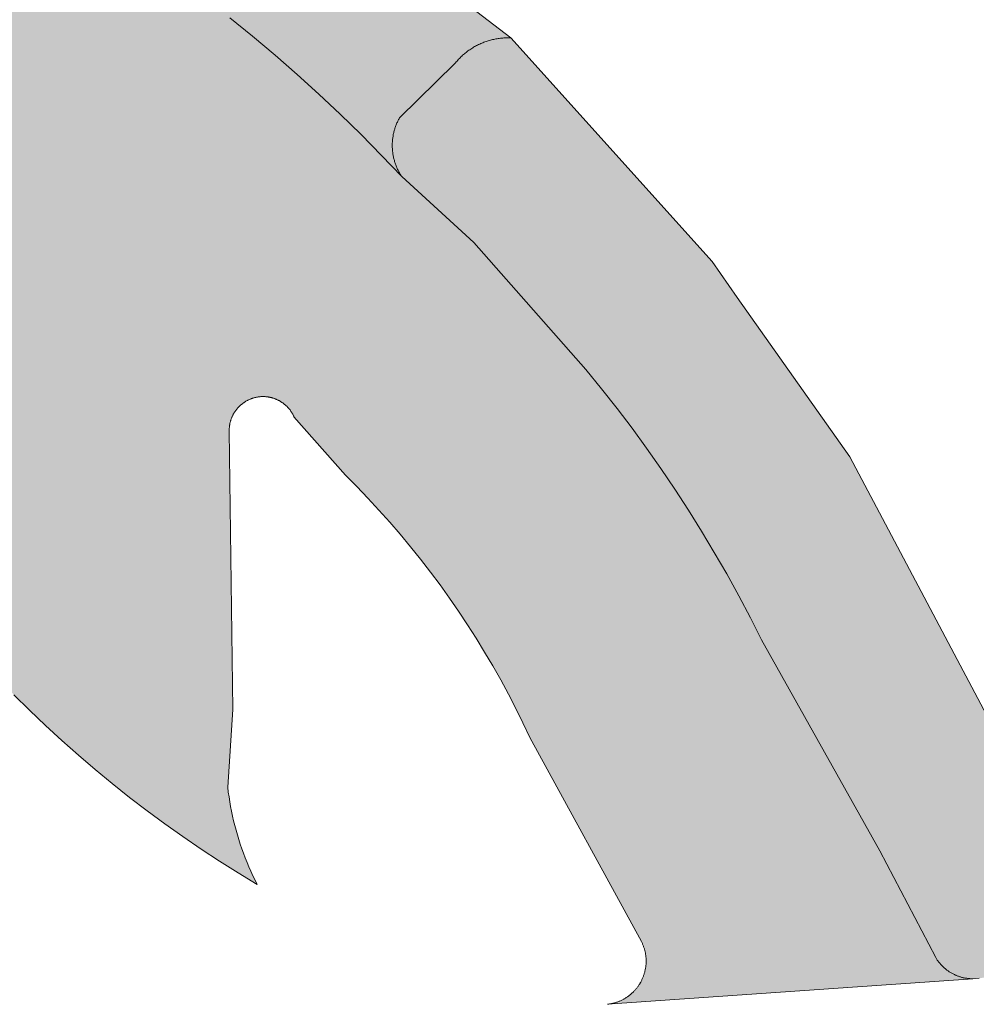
# Model space of a CAD drawing. Extents: x 97094 to 109644, y 463509 to 471969.
# Tile 133 of 362: x 102735 to 102747, y 468641 to 468654. Entities that reach past the tile are written whole.
import ezdxf

# ---------------------------------------------------------------- set-up
doc = ezdxf.new("R2010")
doc.units = 0
doc.layers.add('109 Onkruidbestrijding elementen', color=6, linetype='Continuous', lineweight=20, true_color=0xff00ff)

msp = doc.modelspace()

# ---------------------------------------------------------------- hatches: boundary and pattern name
at = {"layer": '109 Onkruidbestrijding elementen', "true_color": 0xff00ff}
for points in [[(102746.976, 468641.983), (102746.271, 468643.332), (102744.777, 468645.993), (102744.636, 468646.273), (102744.489, 468646.551), (102744.338, 468646.826), (102744.181, 468647.098), (102744.02, 468647.367), (102743.854, 468647.633), (102743.683, 468647.897), (102743.507, 468648.157), (102743.327, 468648.413), (102743.142, 468648.667), (102742.953, 468648.917), (102742.758, 468649.164), (102742.56, 468649.407), (102741.146, 468651.01), (102740.236, 468651.843), (102739.981, 468652.111), (102739.722, 468652.374), (102739.457, 468652.632), (102739.188, 468652.885), (102738.914, 468653.134), (102738.636, 468653.377), (102738.353, 468653.615), (102738.066, 468653.848), (102737.775, 468654.075), (102737.479, 468654.297), (102737.18, 468654.514), (102736.877, 468654.725), (102736.569, 468654.931), (102736.259, 468655.131), (102735.944, 468655.325), (102735.626, 468655.513), (102734.734, 468656.017), (102734.466, 468656.148), (102734.201, 468656.284), (102733.937, 468656.424), (102733.677, 468656.568), (102733.419, 468656.718), (102733.163, 468656.871), (102732.91, 468657.029), (102732.66, 468657.191), (102732.413, 468657.358), (102732.168, 468657.529), (102731.927, 468657.704), (102731.689, 468657.883), (102731.453, 468658.066), (102731.221, 468658.254), (102730.993, 468658.445), (102730.767, 468658.64), (102730.545, 468658.839), (102730.327, 468659.042), (102730.112, 468659.248), (102729.9, 468659.459), (102729.692, 468659.673), (102729.488, 468659.89), (102729.288, 468660.111), (102729.092, 468660.335), (102728.899, 468660.563), (102728.711, 468660.794), (102728.526, 468661.028), (102728.342, 468661.271), (102728.162, 468661.517), (102727.986, 468661.766), (102727.814, 468662.018), (102727.647, 468662.273), (102727.484, 468662.531), (102727.326, 468662.791), (102727.172, 468663.055), (102727.023, 468663.32), (102726.878, 468663.589), (102726.738, 468663.86), (102726.603, 468664.133), (102726.473, 468664.408), (102726.347, 468664.686), (102726.226, 468664.966), (102726.109, 468665.248), (102725.998, 468665.531), (102725.891, 468665.817), (102725.79, 468666.105), (102725.693, 468666.394), (102725.602, 468666.685), (102725.515, 468666.977), (102725.434, 468667.271), (102725.357, 468667.566), (102725.286, 468667.862), (102725.219, 468668.16), (102725.158, 468668.458), (102725.102, 468668.758), (102722.459, 468678.578), (102721.242, 468683.667), (102720.385, 468687.58), (102720.286, 468687.957), (102720.181, 468688.332), (102720.07, 468688.706), (102719.951, 468689.077), (102719.827, 468689.446), (102719.696, 468689.813), (102719.559, 468690.178), (102719.415, 468690.54), (102719.265, 468690.9), (102719.109, 468691.257), (102718.947, 468691.611), (102718.778, 468691.963), (102718.604, 468692.311), (102718.423, 468692.656), (102718.237, 468692.999), (102718.045, 468693.337), (102717.846, 468693.673), (102717.642, 468694.005), (102717.432, 468694.333), (102717.217, 468694.658), (102714.424, 468699.065), (102714.31, 468699.266), (102714.2, 468699.469), (102714.093, 468699.674), (102713.99, 468699.881), (102713.89, 468700.089), (102713.795, 468700.3), (102713.702, 468700.512), (102713.614, 468700.725), (102713.529, 468700.94), (102713.448, 468701.157), (102713.371, 468701.374), (102713.298, 468701.594), (102713.229, 468701.814), (102713.163, 468702.036), (102713.102, 468702.258), (102713.044, 468702.482), (102715.379, 468686.185), (102715.381, 468686.202), (102715.383, 468686.22), (102715.385, 468686.237), (102715.388, 468686.254), (102715.391, 468686.271), (102715.395, 468686.288), (102715.398, 468686.305), (102715.402, 468686.322), (102715.406, 468686.339), (102715.411, 468686.356), (102715.415, 468686.373), (102715.42, 468686.389), (102715.425, 468686.406), (102715.431, 468686.422), (102715.437, 468686.439), (102715.443, 468686.455), (102715.449, 468686.471), (102715.456, 468686.487), (102715.463, 468686.503), (102715.47, 468686.519), (102715.477, 468686.535), (102715.485, 468686.551), (102715.493, 468686.566), (102715.501, 468686.582), (102715.509, 468686.597), (102715.518, 468686.612), (102715.527, 468686.627), (102715.536, 468686.642), (102715.545, 468686.656), (102715.555, 468686.671), (102715.565, 468686.685), (102715.575, 468686.699), (102715.586, 468686.713), (102715.596, 468686.727), (102715.607, 468686.741), (102715.618, 468686.754), (102715.629, 468686.767), (102715.641, 468686.78), (102715.652, 468686.793), (102715.664, 468686.806), (102715.676, 468686.818), (102715.689, 468686.831), (102715.701, 468686.843), (102715.714, 468686.855), (102715.727, 468686.866), (102715.74, 468686.878), (102715.753, 468686.889), (102715.767, 468686.9), (102715.78, 468686.911), (102715.794, 468686.921), (102715.808, 468686.932), (102715.822, 468686.942), (102715.837, 468686.952), (102715.851, 468686.961), (102715.866, 468686.971), (102715.881, 468686.98), (102715.896, 468686.989), (102715.911, 468686.997), (102715.926, 468687.006), (102715.941, 468687.014), (102715.957, 468687.022), (102715.972, 468687.029), (102715.988, 468687.037), (102716.004, 468687.044), (102716.02, 468687.051), (102716.036, 468687.057), (102716.052, 468687.064), (102716.069, 468687.07), (102716.085, 468687.075), (102716.102, 468687.081), (102716.118, 468687.086), (102716.135, 468687.091), (102716.152, 468687.096), (102716.169, 468687.1), (102716.185, 468687.104), (102716.202, 468687.108), (102716.219, 468687.112), (102716.237, 468687.115), (102716.254, 468687.118), (102716.271, 468687.12), (102716.288, 468687.123), (102716.305, 468687.125), (102716.323, 468687.127), (102716.34, 468687.128), (102716.357, 468687.13), (102716.375, 468687.131), (102716.392, 468687.131), (102716.409, 468687.132), (102716.427, 468687.132), (102716.444, 468687.132), (102716.462, 468687.131), (102716.479, 468687.13), (102716.496, 468687.129), (102716.514, 468687.128), (102716.531, 468687.127), (102716.548, 468687.125), (102716.566, 468687.122), (102716.583, 468687.12), (102716.6, 468687.117), (102716.617, 468687.114), (102716.634, 468687.111), (102716.651, 468687.107), (102716.668, 468687.103), (102716.685, 468687.099), (102716.702, 468687.095), (102716.719, 468687.09), (102716.735, 468687.085), (102716.752, 468687.08), (102716.768, 468687.074), (102716.785, 468687.069), (102716.801, 468687.062), (102716.817, 468687.056), (102716.833, 468687.049), (102716.849, 468687.043), (102716.865, 468687.035), (102716.881, 468687.028), (102716.897, 468687.02), (102716.912, 468687.012), (102716.927, 468687.004), (102716.943, 468686.996), (102716.958, 468686.987), (102716.973, 468686.978), (102716.987, 468686.969), (102717.002, 468686.96), (102717.017, 468686.95), (102717.031, 468686.94), (102717.045, 468686.93), (102717.059, 468686.92), (102717.073, 468686.909), (102717.086, 468686.898), (102717.1, 468686.887), (102717.113, 468686.876), (102717.126, 468686.864), (102717.139, 468686.853), (102717.152, 468686.841), (102717.164, 468686.829), (102717.176, 468686.816), (102717.189, 468686.804), (102717.2, 468686.791), (102717.212, 468686.778), (102717.224, 468686.765), (102717.235, 468686.752), (102717.246, 468686.738), (102717.257, 468686.725), (102717.267, 468686.711), (102717.277, 468686.697), (102717.287, 468686.683), (102717.297, 468686.668), (102717.307, 468686.654), (102717.316, 468686.639), (102717.325, 468686.624), (102717.334, 468686.609), (102717.343, 468686.594), (102717.351, 468686.579), (102717.359, 468686.563), (102717.367, 468686.548), (102717.375, 468686.532), (102717.382, 468686.517), (102717.389, 468686.501), (102717.396, 468686.485), (102717.403, 468686.469), (102717.409, 468686.452), (102717.415, 468686.436), (102719.279, 468678.487), (102720.062, 468675.38), (102722.635, 468665.75), (102722.78, 468665.273), (102722.933, 468664.798), (102723.096, 468664.326), (102723.267, 468663.858), (102723.447, 468663.393), (102723.637, 468662.931), (102723.834, 468662.473), (102724.041, 468662.019), (102724.577, 468661.153), (102724.749, 468660.866), (102724.926, 468660.581), (102725.107, 468660.3), (102725.294, 468660.022), (102725.485, 468659.747), (102725.681, 468659.476), (102725.881, 468659.207), (102726.086, 468658.943), (102726.296, 468658.682), (102726.51, 468658.424), (102726.728, 468658.17), (102726.951, 468657.92), (102727.178, 468657.674), (102727.409, 468657.432), (102727.644, 468657.194), (102727.883, 468656.959), (102728.126, 468656.729), (102728.373, 468656.503), (102728.624, 468656.282), (102728.879, 468656.065), (102729.137, 468655.852), (102729.399, 468655.643), (102729.665, 468655.439), (102729.934, 468655.24), (102733.296, 468653.144), (102733.301, 468653.14), (102733.306, 468653.136), (102733.311, 468653.132), (102733.316, 468653.128), (102733.321, 468653.124), (102733.326, 468653.12), (102733.33, 468653.115), (102733.335, 468653.111), (102733.34, 468653.106), (102733.344, 468653.102), (102733.348, 468653.097), (102733.353, 468653.092), (102733.357, 468653.088), (102733.361, 468653.083), (102733.365, 468653.078), (102733.369, 468653.073), (102733.373, 468653.068), (102733.377, 468653.063), (102733.381, 468653.058), (102733.385, 468653.052), (102733.388, 468653.047), (102733.392, 468653.042), (102733.395, 468653.036), (102733.398, 468653.031), (102733.402, 468653.025), (102733.405, 468653.02), (102733.408, 468653.014), (102733.411, 468653.008), (102733.414, 468653.003), (102733.416, 468652.997), (102733.419, 468652.991), (102733.422, 468652.985), (102733.424, 468652.979), (102733.426, 468652.973), (102733.429, 468652.967), (102733.431, 468652.961), (102733.433, 468652.955), (102733.435, 468652.949), (102733.437, 468652.943), (102733.439, 468652.937), (102733.44, 468652.931), (102733.442, 468652.925), (102733.443, 468652.918), (102733.445, 468652.912), (102733.446, 468652.906), (102733.447, 468652.899), (102733.448, 468652.893), (102733.449, 468652.887), (102733.45, 468652.88), (102733.451, 468652.874), (102733.451, 468652.868), (102733.452, 468652.861), (102733.452, 468652.855), (102733.453, 468652.849), (102733.453, 468652.842), (102733.453, 468652.836), (102733.453, 468652.829), (102733.453, 468652.823), (102733.453, 468652.817), (102733.452, 468652.81), (102733.452, 468652.804), (102733.451, 468652.797), (102733.451, 468652.791), (102733.45, 468652.785), (102733.449, 468652.778), (102733.448, 468652.772), (102733.447, 468652.766), (102733.446, 468652.759), (102733.445, 468652.753), (102733.444, 468652.747), (102733.442, 468652.741), (102733.441, 468652.734), (102733.439, 468652.728), (102733.437, 468652.722), (102733.435, 468652.716), (102733.433, 468652.71), (102733.431, 468652.704), (102733.429, 468652.698), (102733.427, 468652.692), (102733.424, 468652.686), (102733.422, 468652.68), (102733.419, 468652.674), (102733.417, 468652.668), (102733.414, 468652.662), (102733.411, 468652.657), (102733.408, 468652.651), (102733.405, 468652.645), (102733.402, 468652.64), (102733.399, 468652.634), (102733.396, 468652.629), (102733.392, 468652.623), (102733.389, 468652.618), (102733.385, 468652.613), (102733.381, 468652.607), (102733.378, 468652.602), (102733.374, 468652.597), (102733.37, 468652.592), (102733.366, 468652.587), (102733.362, 468652.582), (102733.358, 468652.577), (102733.353, 468652.572), (102733.349, 468652.568), (102733.345, 468652.563), (102733.34, 468652.558), (102733.336, 468652.554), (102733.331, 468652.55), (102733.326, 468652.545), (102733.322, 468652.541), (102733.317, 468652.537), (102733.312, 468652.533), (102733.307, 468652.529), (102733.302, 468652.525), (102733.297, 468652.521), (102733.292, 468652.517), (102733.286, 468652.513), (102733.281, 468652.51), (102733.276, 468652.506), (102733.27, 468652.503), (102733.265, 468652.499), (102733.259, 468652.496), (102733.254, 468652.493), (102733.248, 468652.49), (102733.242, 468652.487), (102733.237, 468652.484), (102733.231, 468652.481), (102733.225, 468652.479), (102733.219, 468652.476), (102733.213, 468652.473), (102733.207, 468652.471), (102733.201, 468652.469), (102733.195, 468652.467), (102733.189, 468652.464), (102733.183, 468652.462), (102733.177, 468652.461), (102733.171, 468652.459), (102733.165, 468652.457), (102733.159, 468652.455), (102733.152, 468652.454), (102733.146, 468652.453), (102733.14, 468652.451), (102733.134, 468652.45), (102733.127, 468652.449), (102733.121, 468652.448), (102733.115, 468652.447), (102733.108, 468652.446), (102733.102, 468652.446), (102733.096, 468652.445), (102733.089, 468652.445), (102733.083, 468652.444), (102733.076, 468652.444), (102733.07, 468652.444), (102727.243, 468651.268), (102727.232, 468651.263), (102727.22, 468651.258), (102727.209, 468651.254), (102727.197, 468651.249), (102727.185, 468651.245), (102727.173, 468651.241), (102727.162, 468651.238), (102727.15, 468651.234), (102727.138, 468651.231), (102727.126, 468651.228), (102727.114, 468651.225), (102727.102, 468651.222), (102727.089, 468651.219), (102727.077, 468651.217), (102727.065, 468651.215), (102727.053, 468651.213), (102727.04, 468651.211), (102727.028, 468651.21), (102727.016, 468651.208), (102727.003, 468651.207), (102726.991, 468651.206), (102726.978, 468651.206), (102726.966, 468651.205), (102726.954, 468651.205), (102726.941, 468651.205), (102726.929, 468651.205), (102726.916, 468651.205), (102726.904, 468651.206), (102726.892, 468651.207), (102726.879, 468651.208), (102726.867, 468651.209), (102726.854, 468651.21), (102726.842, 468651.212), (102726.83, 468651.214), (102726.818, 468651.216), (102726.805, 468651.218), (102726.793, 468651.221), (102726.781, 468651.223), (102726.769, 468651.226), (102728.976, 468649.948), (102731.217, 468648.73), (102731.417, 468648.62), (102731.614, 468648.507), (102731.81, 468648.39), (102732.003, 468648.27), (102732.195, 468648.146), (102732.384, 468648.019), (102732.57, 468647.889), (102732.755, 468647.755), (102732.937, 468647.618), (102733.117, 468647.478), (102733.294, 468647.335), (102733.468, 468647.188), (102733.64, 468647.039), (102733.81, 468646.887), (102733.976, 468646.731), (102734.14, 468646.573), (102734.301, 468646.411), (102734.459, 468646.247), (102734.614, 468646.081), (102734.766, 468645.911), (102734.953, 468645.704), (102735.144, 468645.501), (102735.339, 468645.301), (102735.537, 468645.105), (102735.739, 468644.912), (102735.944, 468644.723), (102736.153, 468644.538), (102736.365, 468644.357), (102736.58, 468644.18), (102736.799, 468644.006), (102737.02, 468643.837), (102737.245, 468643.671), (102737.472, 468643.51), (102737.703, 468643.353), (102737.936, 468643.2), (102738.172, 468643.051), (102738.411, 468642.907), (102738.383, 468642.962), (102738.357, 468643.017), (102738.331, 468643.073), (102738.306, 468643.129), (102738.282, 468643.185), (102738.26, 468643.242), (102738.238, 468643.3), (102738.217, 468643.357), (102738.197, 468643.415), (102738.178, 468643.474), (102738.161, 468643.533), (102738.144, 468643.592), (102738.128, 468643.651), (102738.113, 468643.71), (102738.1, 468643.77), (102738.087, 468643.83), (102738.075, 468643.89), (102738.065, 468643.951), (102738.055, 468644.011), (102738.046, 468644.072), (102738.039, 468644.133), (102738.104, 468645.116), (102738.057, 468648.634), (102738.057, 468648.641), (102738.057, 468648.648), (102738.057, 468648.655), (102738.058, 468648.662), (102738.058, 468648.669), (102738.059, 468648.676), (102738.059, 468648.683), (102738.06, 468648.69), (102738.061, 468648.697), (102738.062, 468648.704), (102738.063, 468648.711), (102738.064, 468648.718), (102738.066, 468648.725), (102738.067, 468648.732), (102738.069, 468648.739), (102738.071, 468648.745), (102738.072, 468648.752), (102738.074, 468648.759), (102738.076, 468648.766), (102738.079, 468648.772), (102738.081, 468648.779), (102738.083, 468648.786), (102738.086, 468648.792), (102738.088, 468648.799), (102738.091, 468648.805), (102738.094, 468648.812), (102738.097, 468648.818), (102738.1, 468648.825), (102738.103, 468648.831), (102738.106, 468648.837), (102738.109, 468648.843), (102738.113, 468648.849), (102738.116, 468648.856), (102738.12, 468648.862), (102738.124, 468648.868), (102738.128, 468648.873), (102738.131, 468648.879), (102738.135, 468648.885), (102738.14, 468648.891), (102738.144, 468648.896), (102738.148, 468648.902), (102738.152, 468648.908), (102738.157, 468648.913), (102738.162, 468648.918), (102738.166, 468648.924), (102738.171, 468648.929), (102738.176, 468648.934), (102738.181, 468648.939), (102738.186, 468648.944), (102738.191, 468648.949), (102738.196, 468648.954), (102738.201, 468648.958), (102738.206, 468648.963), (102738.212, 468648.967), (102738.217, 468648.972), (102738.223, 468648.976), (102738.228, 468648.98), (102738.234, 468648.985), (102738.24, 468648.989), (102738.246, 468648.993), (102738.251, 468648.997), (102738.257, 468649), (102738.263, 468649.004), (102738.269, 468649.008), (102738.276, 468649.011), (102738.282, 468649.015), (102738.288, 468649.018), (102738.294, 468649.021), (102738.301, 468649.024), (102738.307, 468649.027), (102738.313, 468649.03), (102738.32, 468649.033), (102738.326, 468649.035), (102738.333, 468649.038), (102738.339, 468649.04), (102738.346, 468649.043), (102738.353, 468649.045), (102738.36, 468649.047), (102738.366, 468649.049), (102738.373, 468649.051), (102738.38, 468649.053), (102738.387, 468649.054), (102738.394, 468649.056), (102738.4, 468649.057), (102738.407, 468649.059), (102738.414, 468649.06), (102738.421, 468649.061), (102738.428, 468649.062), (102738.435, 468649.063), (102738.442, 468649.064), (102738.449, 468649.064), (102738.456, 468649.065), (102738.463, 468649.065), (102738.47, 468649.065), (102738.477, 468649.066), (102738.484, 468649.066), (102738.491, 468649.066), (102738.498, 468649.065), (102738.505, 468649.065), (102738.512, 468649.065), (102738.519, 468649.064), (102738.526, 468649.064), (102738.533, 468649.063), (102738.54, 468649.062), (102738.547, 468649.061), (102738.554, 468649.06), (102738.561, 468649.059), (102738.568, 468649.057), (102738.575, 468649.056), (102738.582, 468649.054), (102738.589, 468649.053), (102738.596, 468649.051), (102738.602, 468649.049), (102738.609, 468649.047), (102738.616, 468649.045), (102738.623, 468649.043), (102738.629, 468649.04), (102738.636, 468649.038), (102738.642, 468649.035), (102738.649, 468649.033), (102738.655, 468649.03), (102738.662, 468649.027), (102738.668, 468649.024), (102738.674, 468649.021), (102738.681, 468649.018), (102738.687, 468649.015), (102738.693, 468649.011), (102738.699, 468649.008), (102738.705, 468649.004), (102738.711, 468649.001), (102738.717, 468648.997), (102738.723, 468648.993), (102738.729, 468648.989), (102738.735, 468648.985), (102738.74, 468648.981), (102738.746, 468648.976), (102738.751, 468648.972), (102738.757, 468648.968), (102738.762, 468648.963), (102738.768, 468648.958), (102738.773, 468648.954), (102738.778, 468648.949), (102738.783, 468648.944), (102738.788, 468648.939), (102738.793, 468648.934), (102738.798, 468648.929), (102738.803, 468648.924), (102738.807, 468648.918), (102738.812, 468648.913), (102738.816, 468648.908), (102738.821, 468648.902), (102738.825, 468648.897), (102738.829, 468648.891), (102738.833, 468648.885), (102738.837, 468648.879), (102738.841, 468648.874), (102738.845, 468648.868), (102738.849, 468648.862), (102738.852, 468648.856), (102738.856, 468648.85), (102738.859, 468648.844), (102738.863, 468648.837), (102738.866, 468648.831), (102738.869, 468648.825), (102738.872, 468648.818), (102738.875, 468648.812), (102739.525, 468648.073), (102739.668, 468647.929), (102739.809, 468647.782), (102739.948, 468647.633), (102740.083, 468647.481), (102740.216, 468647.327), (102740.346, 468647.171), (102740.473, 468647.012), (102740.597, 468646.851), (102740.719, 468646.688), (102740.837, 468646.522), (102740.953, 468646.355), (102741.065, 468646.186), (102741.174, 468646.014), (102741.281, 468645.841), (102741.384, 468645.665), (102741.484, 468645.488), (102741.581, 468645.31), (102741.674, 468645.129), (102741.765, 468644.947), (102741.852, 468644.763), (102743.261, 468642.186), (102743.265, 468642.178), (102743.269, 468642.17), (102743.273, 468642.161), (102743.276, 468642.153), (102743.28, 468642.145), (102743.283, 468642.136), (102743.286, 468642.128), (102743.289, 468642.119), (102743.292, 468642.111), (102743.295, 468642.102), (102743.298, 468642.094), (102743.3, 468642.085), (102743.303, 468642.076), (102743.305, 468642.067), (102743.307, 468642.059), (102743.309, 468642.05), (102743.311, 468642.041), (102743.312, 468642.032), (102743.314, 468642.023), (102743.315, 468642.014), (102743.316, 468642.005), (102743.317, 468641.996), (102743.318, 468641.987), (102743.319, 468641.978), (102743.319, 468641.969), (102743.32, 468641.96), (102743.32, 468641.951), (102743.32, 468641.942), (102743.32, 468641.933), (102743.32, 468641.924), (102743.32, 468641.915), (102743.319, 468641.906), (102743.319, 468641.897), (102743.318, 468641.888), (102743.317, 468641.879), (102743.316, 468641.87), (102743.315, 468641.861), (102743.313, 468641.852), (102743.312, 468641.843), (102743.31, 468641.834), (102743.308, 468641.825), (102743.306, 468641.816), (102743.304, 468641.807), (102743.302, 468641.799), (102743.3, 468641.79), (102743.297, 468641.781), (102743.295, 468641.772), (102743.292, 468641.764), (102743.289, 468641.755), (102743.286, 468641.747), (102743.282, 468641.738), (102743.279, 468641.73), (102743.276, 468641.722), (102743.272, 468641.713), (102743.268, 468641.705), (102743.264, 468641.697), (102743.26, 468641.689), (102743.256, 468641.681), (102743.252, 468641.673), (102743.247, 468641.665), (102743.243, 468641.657), (102743.238, 468641.649), (102743.233, 468641.642), (102743.228, 468641.634), (102743.223, 468641.627), (102743.218, 468641.619), (102743.213, 468641.612), (102743.207, 468641.605), (102743.202, 468641.598), (102743.196, 468641.591), (102743.19, 468641.584), (102743.184, 468641.577), (102743.178, 468641.57), (102743.172, 468641.563), (102743.166, 468641.557), (102743.159, 468641.55), (102743.153, 468641.544), (102743.146, 468641.538), (102743.14, 468641.532), (102743.133, 468641.526), (102743.126, 468641.52), (102743.119, 468641.514), (102743.112, 468641.508), (102743.105, 468641.503), (102743.098, 468641.497), (102743.09, 468641.492), (102743.083, 468641.487), (102743.075, 468641.482), (102743.068, 468641.477), (102743.06, 468641.472), (102743.053, 468641.467), (102743.045, 468641.463), (102743.037, 468641.458), (102743.029, 468641.454), (102743.021, 468641.45), (102743.013, 468641.446), (102743.005, 468641.442), (102742.996, 468641.438), (102742.988, 468641.434), (102742.98, 468641.431), (102742.971, 468641.427), (102742.963, 468641.424), (102742.954, 468641.421), (102742.946, 468641.418), (102742.937, 468641.415), (102742.928, 468641.413), (102742.92, 468641.41), (102742.911, 468641.408), (102742.902, 468641.406), (102742.893, 468641.403), (102742.885, 468641.402), (102742.876, 468641.4), (102742.867, 468641.398), (102742.858, 468641.397), (102742.849, 468641.395), (102742.84, 468641.394), (102742.831, 468641.393), (102747.443, 468641.715), (102747.434, 468641.715), (102747.425, 468641.715), (102747.415, 468641.716), (102747.406, 468641.717), (102747.397, 468641.717), (102747.388, 468641.718), (102747.379, 468641.719), (102747.369, 468641.721), (102747.36, 468641.722), (102747.351, 468641.723), (102747.342, 468641.725), (102747.333, 468641.727), (102747.324, 468641.729), (102747.315, 468641.731), (102747.306, 468641.733), (102747.297, 468641.736), (102747.288, 468641.739), (102747.28, 468641.741), (102747.271, 468641.744), (102747.262, 468641.747), (102747.254, 468641.75), (102747.245, 468641.754), (102747.236, 468641.757), (102747.228, 468641.761), (102747.219, 468641.765), (102747.211, 468641.769), (102747.203, 468641.773), (102747.195, 468641.777), (102747.186, 468641.781), (102747.178, 468641.786), (102747.17, 468641.79), (102747.162, 468641.795), (102747.155, 468641.8), (102747.147, 468641.805), (102747.139, 468641.81), (102747.132, 468641.815), (102747.124, 468641.82), (102747.117, 468641.826), (102747.109, 468641.832), (102747.102, 468641.837), (102747.095, 468641.843), (102747.088, 468641.849), (102747.081, 468641.855), (102747.074, 468641.861), (102747.068, 468641.868), (102747.061, 468641.874), (102747.054, 468641.881), (102747.048, 468641.887), (102747.042, 468641.894), (102747.036, 468641.901), (102747.03, 468641.908), (102747.024, 468641.915), (102747.018, 468641.922), (102747.012, 468641.93), (102747.007, 468641.937), (102747.001, 468641.944), (102746.996, 468641.952), (102746.991, 468641.96), (102746.986, 468641.967), (102746.981, 468641.975), (102746.976, 468641.983)], [(102740.207, 468652.584), (102740.906, 468653.27), (102740.915, 468653.281), (102740.924, 468653.292), (102740.934, 468653.303), (102740.943, 468653.314), (102740.953, 468653.325), (102740.963, 468653.335), (102740.973, 468653.345), (102740.983, 468653.355), (102740.994, 468653.365), (102741.004, 468653.375), (102741.015, 468653.385), (102741.026, 468653.394), (102741.037, 468653.403), (102741.048, 468653.412), (102741.059, 468653.421), (102741.071, 468653.43), (102741.083, 468653.438), (102741.094, 468653.446), (102741.106, 468653.454), (102741.118, 468653.462), (102741.131, 468653.47), (102741.143, 468653.477), (102741.155, 468653.484), (102741.168, 468653.491), (102741.181, 468653.498), (102741.193, 468653.505), (102741.206, 468653.511), (102741.219, 468653.517), (102741.233, 468653.523), (102741.246, 468653.529), (102741.259, 468653.534), (102741.272, 468653.54), (102741.286, 468653.545), (102741.3, 468653.549), (102741.313, 468653.554), (102741.327, 468653.558), (102741.341, 468653.562), (102741.355, 468653.566), (102741.368, 468653.57), (102741.382, 468653.573), (102741.397, 468653.576), (102741.411, 468653.579), (102741.425, 468653.582), (102741.439, 468653.584), (102741.453, 468653.587), (102741.467, 468653.589), (102741.482, 468653.59), (102741.496, 468653.592), (102741.51, 468653.593), (102741.525, 468653.594), (102741.539, 468653.595), (102741.553, 468653.595), (102741.568, 468653.596), (102741.582, 468653.596), (102741.597, 468653.595), (102741.611, 468653.595), (102737.022, 468657.11), (102736.279, 468655.651), (102736.273, 468655.644), (102736.267, 468655.637), (102736.26, 468655.631), (102736.254, 468655.624), (102736.248, 468655.617), (102736.241, 468655.611), (102736.234, 468655.605), (102736.227, 468655.599), (102736.221, 468655.593), (102736.214, 468655.587), (102736.206, 468655.581), (102736.199, 468655.575), (102736.192, 468655.57), (102736.184, 468655.564), (102736.177, 468655.559), (102736.169, 468655.554), (102736.162, 468655.548), (102736.154, 468655.544), (102736.146, 468655.539), (102736.138, 468655.534), (102736.13, 468655.529), (102736.122, 468655.525), (102736.114, 468655.521), (102736.106, 468655.517), (102736.098, 468655.513), (102736.089, 468655.509), (102736.081, 468655.505), (102736.072, 468655.501), (102736.064, 468655.498), (102736.055, 468655.495), (102736.047, 468655.492), (102736.038, 468655.489), (102736.029, 468655.486), (102736.02, 468655.483), (102736.012, 468655.48), (102736.003, 468655.478), (102735.994, 468655.476), (102735.985, 468655.474), (102735.976, 468655.472), (102735.967, 468655.47), (102735.958, 468655.468), (102735.949, 468655.467), (102735.94, 468655.465), (102735.931, 468655.464), (102735.921, 468655.463), (102735.912, 468655.462), (102735.903, 468655.461), (102735.894, 468655.461), (102735.885, 468655.46), (102735.876, 468655.46), (102735.866, 468655.46), (102735.857, 468655.46), (102735.848, 468655.46), (102735.839, 468655.46), (102735.83, 468655.461), (102735.82, 468655.461), (102735.811, 468655.462), (102735.802, 468655.463), (102735.793, 468655.464), (102735.784, 468655.465), (102735.775, 468655.467), (102735.766, 468655.468), (102735.757, 468655.47), (102735.748, 468655.472), (102735.739, 468655.474), (102735.73, 468655.476), (102735.721, 468655.478), (102735.712, 468655.481), (102735.703, 468655.483), (102735.694, 468655.486), (102735.686, 468655.489), (102735.677, 468655.492), (102735.668, 468655.495), (102735.66, 468655.498), (102735.651, 468655.502), (102735.643, 468655.505), (102735.634, 468655.509), (102735.626, 468655.513), (102735.944, 468655.325), (102736.259, 468655.131), (102736.569, 468654.931), (102736.877, 468654.725), (102737.18, 468654.514), (102737.479, 468654.297), (102737.775, 468654.075), (102738.066, 468653.848), (102738.353, 468653.615), (102738.636, 468653.377), (102738.914, 468653.134), (102739.188, 468652.885), (102739.457, 468652.632), (102739.722, 468652.374), (102739.981, 468652.111), (102740.236, 468651.843), (102740.229, 468651.853), (102740.223, 468651.863), (102740.217, 468651.873), (102740.211, 468651.883), (102740.205, 468651.893), (102740.199, 468651.904), (102740.194, 468651.914), (102740.188, 468651.925), (102740.183, 468651.935), (102740.178, 468651.946), (102740.174, 468651.957), (102740.169, 468651.968), (102740.165, 468651.979), (102740.16, 468651.99), (102740.156, 468652.001), (102740.152, 468652.012), (102740.149, 468652.023), (102740.145, 468652.035), (102740.142, 468652.046), (102740.139, 468652.058), (102740.136, 468652.069), (102740.133, 468652.081), (102740.131, 468652.092), (102740.128, 468652.104), (102740.126, 468652.115), (102740.124, 468652.127), (102740.122, 468652.139), (102740.121, 468652.15), (102740.12, 468652.162), (102740.118, 468652.174), (102740.117, 468652.186), (102740.117, 468652.198), (102740.116, 468652.209), (102740.116, 468652.221), (102740.116, 468652.233), (102740.116, 468652.245), (102740.116, 468652.257), (102740.116, 468652.269), (102740.117, 468652.28), (102740.118, 468652.292), (102740.119, 468652.304), (102740.12, 468652.316), (102740.121, 468652.327), (102740.123, 468652.339), (102740.125, 468652.351), (102740.127, 468652.363), (102740.129, 468652.374), (102740.131, 468652.386), (102740.134, 468652.397), (102740.137, 468652.409), (102740.14, 468652.42), (102740.143, 468652.432), (102740.146, 468652.443), (102740.15, 468652.454), (102740.154, 468652.465), (102740.158, 468652.477), (102740.162, 468652.488), (102740.166, 468652.499), (102740.171, 468652.51), (102740.175, 468652.521), (102740.18, 468652.531), (102740.185, 468652.542), (102740.19, 468652.553), (102740.196, 468652.563), (102740.201, 468652.574), (102740.207, 468652.584)]]:
    msp.add_hatch(color=6, dxfattribs=at).paths.add_polyline_path(points)
h = msp.add_hatch(color=6, dxfattribs=at)
h.paths.add_polyline_path([(102744.152, 468650.77), (102741.611, 468653.595), (102741.597, 468653.595), (102741.582, 468653.596), (102741.568, 468653.596), (102741.553, 468653.595), (102741.539, 468653.595), (102741.525, 468653.594), (102741.51, 468653.593), (102741.496, 468653.592), (102741.482, 468653.59), (102741.467, 468653.589), (102741.453, 468653.587), (102741.439, 468653.584), (102741.425, 468653.582), (102741.411, 468653.579), (102741.397, 468653.576), (102741.382, 468653.573), (102741.368, 468653.57), (102741.355, 468653.566), (102741.341, 468653.562), (102741.327, 468653.558), (102741.313, 468653.554), (102741.3, 468653.549), (102741.286, 468653.545), (102741.272, 468653.54), (102741.259, 468653.534), (102741.246, 468653.529), (102741.233, 468653.523), (102741.219, 468653.517), (102741.206, 468653.511), (102741.193, 468653.505), (102741.181, 468653.498), (102741.168, 468653.491), (102741.155, 468653.484), (102741.143, 468653.477), (102741.131, 468653.47), (102741.118, 468653.462), (102741.106, 468653.454), (102741.094, 468653.446), (102741.083, 468653.438), (102741.071, 468653.43), (102741.059, 468653.421), (102741.048, 468653.412), (102741.037, 468653.403), (102741.026, 468653.394), (102741.015, 468653.385), (102741.004, 468653.375), (102740.994, 468653.365), (102740.983, 468653.355), (102740.973, 468653.345), (102740.963, 468653.335), (102740.953, 468653.325), (102740.943, 468653.314), (102740.934, 468653.303), (102740.924, 468653.292), (102740.915, 468653.281), (102740.906, 468653.27), (102740.207, 468652.584), (102740.201, 468652.574), (102740.196, 468652.563), (102740.19, 468652.553), (102740.185, 468652.542), (102740.18, 468652.531), (102740.175, 468652.521), (102740.171, 468652.51), (102740.166, 468652.499), (102740.162, 468652.488), (102740.158, 468652.477), (102740.154, 468652.465), (102740.15, 468652.454), (102740.146, 468652.443), (102740.143, 468652.432), (102740.14, 468652.42), (102740.137, 468652.409), (102740.134, 468652.397), (102740.131, 468652.386), (102740.129, 468652.374), (102740.127, 468652.363), (102740.125, 468652.351), (102740.123, 468652.339), (102740.121, 468652.327), (102740.12, 468652.316), (102740.119, 468652.304), (102740.118, 468652.292), (102740.117, 468652.28), (102740.116, 468652.269), (102740.116, 468652.257), (102740.116, 468652.245), (102740.116, 468652.233), (102740.116, 468652.221), (102740.116, 468652.209), (102740.117, 468652.198), (102740.117, 468652.186), (102740.118, 468652.174), (102740.12, 468652.162), (102740.121, 468652.15), (102740.122, 468652.139), (102740.124, 468652.127), (102740.126, 468652.115), (102740.128, 468652.104), (102740.131, 468652.092), (102740.133, 468652.081), (102740.136, 468652.069), (102740.139, 468652.058), (102740.142, 468652.046), (102740.145, 468652.035), (102740.149, 468652.023), (102740.152, 468652.012), (102740.156, 468652.001), (102740.16, 468651.99), (102740.165, 468651.979), (102740.169, 468651.968), (102740.174, 468651.957), (102740.178, 468651.946), (102740.183, 468651.935), (102740.188, 468651.925), (102740.194, 468651.914), (102740.199, 468651.904), (102740.205, 468651.893), (102740.211, 468651.883), (102740.217, 468651.873), (102740.223, 468651.863), (102740.229, 468651.853), (102740.236, 468651.843), (102741.146, 468651.01), (102742.56, 468649.407), (102742.758, 468649.164), (102742.953, 468648.917), (102743.142, 468648.667), (102743.327, 468648.413), (102743.507, 468648.157), (102743.683, 468647.897), (102743.854, 468647.633), (102744.02, 468647.367), (102744.181, 468647.098), (102744.338, 468646.826), (102744.489, 468646.551), (102744.636, 468646.273), (102744.777, 468645.993), (102746.271, 468643.332), (102746.976, 468641.983), (102746.981, 468641.975), (102746.986, 468641.967), (102746.991, 468641.96), (102746.996, 468641.952), (102747.001, 468641.944), (102747.007, 468641.937), (102747.012, 468641.93), (102747.018, 468641.922), (102747.024, 468641.915), (102747.03, 468641.908), (102747.036, 468641.901), (102747.042, 468641.894), (102747.048, 468641.887), (102747.054, 468641.881), (102747.061, 468641.874), (102747.068, 468641.868), (102747.074, 468641.861), (102747.081, 468641.855), (102747.088, 468641.849), (102747.095, 468641.843), (102747.102, 468641.837), (102747.109, 468641.832), (102747.117, 468641.826), (102747.124, 468641.82), (102747.132, 468641.815), (102747.139, 468641.81), (102747.147, 468641.805), (102747.155, 468641.8), (102747.162, 468641.795), (102747.17, 468641.79), (102747.178, 468641.786), (102747.186, 468641.781), (102747.195, 468641.777), (102747.203, 468641.773), (102747.211, 468641.769), (102747.219, 468641.765), (102747.228, 468641.761), (102747.236, 468641.757), (102747.245, 468641.754), (102747.254, 468641.75), (102747.262, 468641.747), (102747.271, 468641.744), (102747.28, 468641.741), (102747.288, 468641.739), (102747.297, 468641.736), (102747.306, 468641.733), (102747.315, 468641.731), (102747.324, 468641.729), (102747.333, 468641.727), (102747.342, 468641.725), (102747.351, 468641.723), (102747.36, 468641.722), (102747.369, 468641.721), (102747.379, 468641.719), (102747.388, 468641.718), (102747.397, 468641.717), (102747.406, 468641.717), (102747.415, 468641.716), (102747.425, 468641.715), (102747.434, 468641.715), (102747.443, 468641.715), (102747.526, 468641.721), (102780.112, 468646.994), (102781.256, 468647.068), (102795.518, 468649.332), (102796.676, 468649.587), (102799.034, 468649.863), (102801.397, 468650.084), (102803.766, 468650.249), (102806.137, 468650.359), (102810.083, 468650.476), (102810.733, 468650.518), (102810.978, 468650.581), (102811.361, 468650.753), (102811.787, 468651.041), (102812.319, 468651.586), (102812.563, 468651.95), (102812.774, 468652.391), (102812.863, 468652.594), (102812.599, 468652.599), (102812.334, 468652.604), (102812.07, 468652.608), (102811.807, 468652.611), (102811.544, 468652.613), (102811.281, 468652.615), (102809.264, 468652.608), (102807.248, 468652.563), (102805.232, 468652.478), (102803.219, 468652.356), (102801.209, 468652.194), (102799.202, 468651.994), (102797.199, 468651.756), (102797.206, 468651.843), (102791.975, 468651.113), (102786.76, 468650.28), (102786.51, 468652.066), (102782.027, 468651.344), (102781.809, 468651.19), (102782.112, 468649.506), (102779.769, 468649.204), (102779.827, 468649.073), (102748.184, 468643.975), (102745.89, 468648.305), (102744.471, 468650.318), (102744.152, 468650.77)])
h.paths.add_polyline_path([(102786.372, 468650.095), (102782.534, 468649.477), (102782.266, 468650.966), (102786.162, 468651.594), (102786.372, 468650.095)])

# ---------------------------------------------------------------- linework, layer by layer
at = {"layer": '109 Onkruidbestrijding elementen', "color": 3, "true_color": 0x00ff00}
for points in [[(102738.066, 468653.848), (102738.353, 468653.615), (102738.636, 468653.377), (102738.914, 468653.134), (102739.188, 468652.885), (102739.457, 468652.632), (102739.722, 468652.374), (102739.981, 468652.111), (102740.236, 468651.843), (102740.229, 468651.853), (102740.223, 468651.863), (102740.217, 468651.873), (102740.211, 468651.883), (102740.205, 468651.893), (102740.199, 468651.904), (102740.194, 468651.914), (102740.188, 468651.925), (102740.183, 468651.935), (102740.178, 468651.946), (102740.174, 468651.957), (102740.169, 468651.968), (102740.165, 468651.979), (102740.16, 468651.99), (102740.156, 468652.001), (102740.152, 468652.012), (102740.149, 468652.023), (102740.145, 468652.035), (102740.142, 468652.046), (102740.139, 468652.058), (102740.136, 468652.069), (102740.133, 468652.081), (102740.131, 468652.092), (102740.128, 468652.104), (102740.126, 468652.115), (102740.124, 468652.127), (102740.122, 468652.139), (102740.121, 468652.15), (102740.12, 468652.162), (102740.118, 468652.174), (102740.117, 468652.186), (102740.117, 468652.198), (102740.116, 468652.209), (102740.116, 468652.221), (102740.116, 468652.233), (102740.116, 468652.245), (102740.116, 468652.257), (102740.116, 468652.269), (102740.117, 468652.28), (102740.118, 468652.292), (102740.119, 468652.304), (102740.12, 468652.316), (102740.121, 468652.327), (102740.123, 468652.339), (102740.125, 468652.351), (102740.127, 468652.363), (102740.129, 468652.374), (102740.131, 468652.386), (102740.134, 468652.397), (102740.137, 468652.409), (102740.14, 468652.42), (102740.143, 468652.432), (102740.146, 468652.443), (102740.15, 468652.454), (102740.154, 468652.465), (102740.158, 468652.477), (102740.162, 468652.488), (102740.166, 468652.499), (102740.171, 468652.51), (102740.175, 468652.521), (102740.18, 468652.531), (102740.185, 468652.542), (102740.19, 468652.553), (102740.196, 468652.563), (102740.201, 468652.574), (102740.207, 468652.584), (102740.207, 468652.584), (102740.906, 468653.27), (102740.915, 468653.281), (102740.924, 468653.292), (102740.934, 468653.303), (102740.943, 468653.314), (102740.953, 468653.325), (102740.963, 468653.335), (102740.973, 468653.345), (102740.983, 468653.355), (102740.994, 468653.365), (102741.004, 468653.375), (102741.015, 468653.385), (102741.026, 468653.394), (102741.037, 468653.403), (102741.048, 468653.412), (102741.059, 468653.421), (102741.071, 468653.43), (102741.083, 468653.438), (102741.094, 468653.446), (102741.106, 468653.454), (102741.118, 468653.462), (102741.131, 468653.47), (102741.143, 468653.477), (102741.155, 468653.484), (102741.168, 468653.491), (102741.181, 468653.498), (102741.193, 468653.505), (102741.206, 468653.511), (102741.219, 468653.517), (102741.233, 468653.523), (102741.246, 468653.529), (102741.259, 468653.534), (102741.272, 468653.54), (102741.286, 468653.545), (102741.3, 468653.549), (102741.313, 468653.554), (102741.327, 468653.558), (102741.341, 468653.562), (102741.355, 468653.566), (102741.368, 468653.57), (102741.382, 468653.573), (102741.397, 468653.576), (102741.411, 468653.579), (102741.425, 468653.582), (102741.439, 468653.584), (102741.453, 468653.587), (102741.467, 468653.589), (102741.482, 468653.59), (102741.496, 468653.592), (102741.51, 468653.593), (102741.525, 468653.594), (102741.539, 468653.595), (102741.553, 468653.595), (102741.568, 468653.596), (102741.582, 468653.596), (102741.597, 468653.595), (102741.611, 468653.595), (102737.022, 468657.11)], [(102735.339, 468645.301), (102735.537, 468645.105), (102735.739, 468644.912), (102735.944, 468644.723), (102736.153, 468644.538), (102736.365, 468644.357), (102736.58, 468644.18), (102736.799, 468644.006), (102737.02, 468643.837), (102737.245, 468643.671), (102737.472, 468643.51), (102737.703, 468643.353), (102737.936, 468643.2), (102738.172, 468643.051), (102738.411, 468642.907), (102738.383, 468642.962), (102738.357, 468643.017), (102738.331, 468643.073), (102738.306, 468643.129), (102738.282, 468643.185), (102738.26, 468643.242), (102738.238, 468643.3), (102738.217, 468643.357), (102738.197, 468643.415), (102738.178, 468643.474), (102738.161, 468643.533), (102738.144, 468643.592), (102738.128, 468643.651), (102738.113, 468643.71), (102738.1, 468643.77), (102738.087, 468643.83), (102738.075, 468643.89), (102738.065, 468643.951), (102738.055, 468644.011), (102738.046, 468644.072), (102738.039, 468644.133), (102738.104, 468645.116), (102738.057, 468648.634), (102738.057, 468648.641), (102738.057, 468648.648), (102738.057, 468648.655), (102738.058, 468648.662), (102738.058, 468648.669), (102738.059, 468648.676), (102738.059, 468648.683), (102738.06, 468648.69), (102738.061, 468648.697), (102738.062, 468648.704), (102738.063, 468648.711), (102738.064, 468648.718), (102738.066, 468648.725), (102738.067, 468648.732), (102738.069, 468648.739), (102738.071, 468648.745), (102738.072, 468648.752), (102738.074, 468648.759), (102738.076, 468648.766), (102738.079, 468648.772), (102738.081, 468648.779), (102738.083, 468648.786), (102738.086, 468648.792), (102738.088, 468648.799), (102738.091, 468648.805), (102738.094, 468648.812), (102738.097, 468648.818), (102738.1, 468648.825), (102738.103, 468648.831), (102738.106, 468648.837), (102738.109, 468648.843), (102738.113, 468648.849), (102738.116, 468648.856), (102738.12, 468648.862), (102738.124, 468648.868), (102738.128, 468648.873), (102738.131, 468648.879), (102738.135, 468648.885), (102738.14, 468648.891), (102738.144, 468648.896), (102738.148, 468648.902), (102738.152, 468648.908), (102738.157, 468648.913), (102738.162, 468648.918), (102738.166, 468648.924), (102738.171, 468648.929), (102738.176, 468648.934), (102738.181, 468648.939), (102738.186, 468648.944), (102738.191, 468648.949), (102738.196, 468648.954), (102738.201, 468648.958), (102738.206, 468648.963), (102738.212, 468648.967), (102738.217, 468648.972), (102738.223, 468648.976), (102738.228, 468648.98), (102738.234, 468648.985), (102738.24, 468648.989), (102738.246, 468648.993), (102738.251, 468648.997), (102738.257, 468649), (102738.263, 468649.004), (102738.269, 468649.008), (102738.276, 468649.011), (102738.282, 468649.015), (102738.288, 468649.018), (102738.294, 468649.021), (102738.301, 468649.024), (102738.307, 468649.027), (102738.313, 468649.03), (102738.32, 468649.033), (102738.326, 468649.035), (102738.333, 468649.038), (102738.339, 468649.04), (102738.346, 468649.043), (102738.353, 468649.045), (102738.36, 468649.047), (102738.366, 468649.049), (102738.373, 468649.051), (102738.38, 468649.053), (102738.387, 468649.054), (102738.394, 468649.056), (102738.4, 468649.057), (102738.407, 468649.059), (102738.414, 468649.06), (102738.421, 468649.061), (102738.428, 468649.062), (102738.435, 468649.063), (102738.442, 468649.064), (102738.449, 468649.064), (102738.456, 468649.065), (102738.463, 468649.065), (102738.47, 468649.065), (102738.477, 468649.066), (102738.484, 468649.066), (102738.491, 468649.066), (102738.498, 468649.065), (102738.505, 468649.065), (102738.512, 468649.065), (102738.519, 468649.064), (102738.526, 468649.064), (102738.533, 468649.063), (102738.54, 468649.062), (102738.547, 468649.061), (102738.554, 468649.06), (102738.561, 468649.059), (102738.568, 468649.057), (102738.575, 468649.056), (102738.582, 468649.054), (102738.589, 468649.053), (102738.596, 468649.051), (102738.602, 468649.049), (102738.609, 468649.047), (102738.616, 468649.045), (102738.623, 468649.043), (102738.629, 468649.04), (102738.636, 468649.038), (102738.642, 468649.035), (102738.649, 468649.033), (102738.655, 468649.03), (102738.662, 468649.027), (102738.668, 468649.024), (102738.674, 468649.021), (102738.681, 468649.018), (102738.687, 468649.015), (102738.693, 468649.011), (102738.699, 468649.008), (102738.705, 468649.004), (102738.711, 468649.001), (102738.717, 468648.997), (102738.723, 468648.993), (102738.729, 468648.989), (102738.735, 468648.985), (102738.74, 468648.981), (102738.746, 468648.976), (102738.751, 468648.972), (102738.757, 468648.968), (102738.762, 468648.963), (102738.768, 468648.958), (102738.773, 468648.954), (102738.778, 468648.949), (102738.783, 468648.944), (102738.788, 468648.939), (102738.793, 468648.934), (102738.798, 468648.929), (102738.803, 468648.924), (102738.807, 468648.918), (102738.812, 468648.913), (102738.816, 468648.908), (102738.821, 468648.902), (102738.825, 468648.897), (102738.829, 468648.891), (102738.833, 468648.885), (102738.837, 468648.879), (102738.841, 468648.874), (102738.845, 468648.868), (102738.849, 468648.862), (102738.852, 468648.856), (102738.856, 468648.85), (102738.859, 468648.844), (102738.863, 468648.837), (102738.866, 468648.831), (102738.869, 468648.825), (102738.872, 468648.818), (102738.875, 468648.812), (102739.525, 468648.073), (102739.668, 468647.929), (102739.809, 468647.782), (102739.948, 468647.633), (102740.083, 468647.481), (102740.216, 468647.327), (102740.346, 468647.171), (102740.473, 468647.012), (102740.597, 468646.851), (102740.719, 468646.688), (102740.837, 468646.522), (102740.953, 468646.355), (102741.065, 468646.186), (102741.174, 468646.014), (102741.281, 468645.841), (102741.384, 468645.665), (102741.484, 468645.488), (102741.581, 468645.31), (102741.674, 468645.129), (102741.765, 468644.947), (102741.852, 468644.763), (102743.261, 468642.186), (102743.265, 468642.178), (102743.269, 468642.17), (102743.273, 468642.161), (102743.276, 468642.153), (102743.28, 468642.145), (102743.283, 468642.136), (102743.286, 468642.128), (102743.289, 468642.119), (102743.292, 468642.111), (102743.295, 468642.102), (102743.298, 468642.094), (102743.3, 468642.085), (102743.303, 468642.076), (102743.305, 468642.067), (102743.307, 468642.059), (102743.309, 468642.05), (102743.311, 468642.041), (102743.312, 468642.032), (102743.314, 468642.023), (102743.315, 468642.014), (102743.316, 468642.005), (102743.317, 468641.996), (102743.318, 468641.987), (102743.319, 468641.978), (102743.319, 468641.969), (102743.32, 468641.96), (102743.32, 468641.951), (102743.32, 468641.942), (102743.32, 468641.933), (102743.32, 468641.924), (102743.32, 468641.915), (102743.319, 468641.906), (102743.319, 468641.897), (102743.318, 468641.888), (102743.317, 468641.879), (102743.316, 468641.87), (102743.315, 468641.861), (102743.313, 468641.852), (102743.312, 468641.843), (102743.31, 468641.834), (102743.308, 468641.825), (102743.306, 468641.816), (102743.304, 468641.807), (102743.302, 468641.799), (102743.3, 468641.79), (102743.297, 468641.781), (102743.295, 468641.772), (102743.292, 468641.764), (102743.289, 468641.755), (102743.286, 468641.747), (102743.282, 468641.738), (102743.279, 468641.73), (102743.276, 468641.722), (102743.272, 468641.713), (102743.268, 468641.705), (102743.264, 468641.697), (102743.26, 468641.689), (102743.256, 468641.681), (102743.252, 468641.673), (102743.247, 468641.665), (102743.243, 468641.657), (102743.238, 468641.649), (102743.233, 468641.642), (102743.228, 468641.634), (102743.223, 468641.627), (102743.218, 468641.619), (102743.213, 468641.612), (102743.207, 468641.605), (102743.202, 468641.598), (102743.196, 468641.591), (102743.19, 468641.584), (102743.184, 468641.577), (102743.178, 468641.57), (102743.172, 468641.563), (102743.166, 468641.557), (102743.159, 468641.55), (102743.153, 468641.544), (102743.146, 468641.538), (102743.14, 468641.532), (102743.133, 468641.526), (102743.126, 468641.52), (102743.119, 468641.514), (102743.112, 468641.508), (102743.105, 468641.503), (102743.098, 468641.497), (102743.09, 468641.492), (102743.083, 468641.487), (102743.075, 468641.482), (102743.068, 468641.477), (102743.06, 468641.472), (102743.053, 468641.467), (102743.045, 468641.463), (102743.037, 468641.458), (102743.029, 468641.454), (102743.021, 468641.45), (102743.013, 468641.446), (102743.005, 468641.442), (102742.996, 468641.438), (102742.988, 468641.434), (102742.98, 468641.431), (102742.971, 468641.427), (102742.963, 468641.424), (102742.954, 468641.421), (102742.946, 468641.418), (102742.937, 468641.415), (102742.928, 468641.413), (102742.92, 468641.41), (102742.911, 468641.408), (102742.902, 468641.406), (102742.893, 468641.403), (102742.885, 468641.402), (102742.876, 468641.4), (102742.867, 468641.398), (102742.858, 468641.397), (102742.849, 468641.395), (102742.84, 468641.394), (102742.831, 468641.393), (102747.443, 468641.715), (102747.434, 468641.715), (102747.425, 468641.715), (102747.415, 468641.716), (102747.406, 468641.717), (102747.397, 468641.717), (102747.388, 468641.718), (102747.379, 468641.719), (102747.369, 468641.721), (102747.36, 468641.722), (102747.351, 468641.723), (102747.342, 468641.725), (102747.333, 468641.727), (102747.324, 468641.729), (102747.315, 468641.731), (102747.306, 468641.733), (102747.297, 468641.736), (102747.288, 468641.739), (102747.28, 468641.741), (102747.271, 468641.744), (102747.262, 468641.747), (102747.254, 468641.75), (102747.245, 468641.754), (102747.236, 468641.757), (102747.228, 468641.761), (102747.219, 468641.765), (102747.211, 468641.769), (102747.203, 468641.773), (102747.195, 468641.777), (102747.186, 468641.781), (102747.178, 468641.786), (102747.17, 468641.79), (102747.162, 468641.795), (102747.155, 468641.8), (102747.147, 468641.805), (102747.139, 468641.81), (102747.132, 468641.815), (102747.124, 468641.82), (102747.117, 468641.826), (102747.109, 468641.832), (102747.102, 468641.837), (102747.095, 468641.843), (102747.088, 468641.849), (102747.081, 468641.855), (102747.074, 468641.861), (102747.068, 468641.868), (102747.061, 468641.874), (102747.054, 468641.881), (102747.048, 468641.887), (102747.042, 468641.894), (102747.036, 468641.901), (102747.03, 468641.908), (102747.024, 468641.915), (102747.018, 468641.922), (102747.012, 468641.93), (102747.007, 468641.937), (102747.001, 468641.944), (102746.996, 468641.952), (102746.991, 468641.96), (102746.986, 468641.967), (102746.981, 468641.975), (102746.976, 468641.983), (102746.976, 468641.983), (102746.271, 468643.332), (102744.777, 468645.993), (102744.636, 468646.273), (102744.489, 468646.551), (102744.338, 468646.826), (102744.181, 468647.098), (102744.02, 468647.367), (102743.854, 468647.633), (102743.683, 468647.897), (102743.507, 468648.157), (102743.327, 468648.413), (102743.142, 468648.667), (102742.953, 468648.917), (102742.758, 468649.164), (102742.56, 468649.407), (102741.146, 468651.01), (102740.236, 468651.843), (102739.981, 468652.111), (102739.722, 468652.374), (102739.457, 468652.632), (102739.188, 468652.885), (102738.914, 468653.134), (102738.636, 468653.377), (102738.353, 468653.615), (102738.066, 468653.848)], [(102748.184, 468643.975), (102745.89, 468648.305), (102744.471, 468650.318), (102744.152, 468650.77), (102744.152, 468650.77), (102741.611, 468653.595), (102741.597, 468653.595), (102741.582, 468653.596), (102741.568, 468653.596), (102741.553, 468653.595), (102741.539, 468653.595), (102741.525, 468653.594), (102741.51, 468653.593), (102741.496, 468653.592), (102741.482, 468653.59), (102741.467, 468653.589), (102741.453, 468653.587), (102741.439, 468653.584), (102741.425, 468653.582), (102741.411, 468653.579), (102741.397, 468653.576), (102741.382, 468653.573), (102741.368, 468653.57), (102741.355, 468653.566), (102741.341, 468653.562), (102741.327, 468653.558), (102741.313, 468653.554), (102741.3, 468653.549), (102741.286, 468653.545), (102741.272, 468653.54), (102741.259, 468653.534), (102741.246, 468653.529), (102741.233, 468653.523), (102741.219, 468653.517), (102741.206, 468653.511), (102741.193, 468653.505), (102741.181, 468653.498), (102741.168, 468653.491), (102741.155, 468653.484), (102741.143, 468653.477), (102741.131, 468653.47), (102741.118, 468653.462), (102741.106, 468653.454), (102741.094, 468653.446), (102741.083, 468653.438), (102741.071, 468653.43), (102741.059, 468653.421), (102741.048, 468653.412), (102741.037, 468653.403), (102741.026, 468653.394), (102741.015, 468653.385), (102741.004, 468653.375), (102740.994, 468653.365), (102740.983, 468653.355), (102740.973, 468653.345), (102740.963, 468653.335), (102740.953, 468653.325), (102740.943, 468653.314), (102740.934, 468653.303), (102740.924, 468653.292), (102740.915, 468653.281), (102740.906, 468653.27), (102740.207, 468652.584), (102740.201, 468652.574), (102740.196, 468652.563), (102740.19, 468652.553), (102740.185, 468652.542), (102740.18, 468652.531), (102740.175, 468652.521), (102740.171, 468652.51), (102740.166, 468652.499), (102740.162, 468652.488), (102740.158, 468652.477), (102740.154, 468652.465), (102740.15, 468652.454), (102740.146, 468652.443), (102740.143, 468652.432), (102740.14, 468652.42), (102740.137, 468652.409), (102740.134, 468652.397), (102740.131, 468652.386), (102740.129, 468652.374), (102740.127, 468652.363), (102740.125, 468652.351), (102740.123, 468652.339), (102740.121, 468652.327), (102740.12, 468652.316), (102740.119, 468652.304), (102740.118, 468652.292), (102740.117, 468652.28), (102740.116, 468652.269), (102740.116, 468652.257), (102740.116, 468652.245), (102740.116, 468652.233), (102740.116, 468652.221), (102740.116, 468652.209), (102740.117, 468652.198), (102740.117, 468652.186), (102740.118, 468652.174), (102740.12, 468652.162), (102740.121, 468652.15), (102740.122, 468652.139), (102740.124, 468652.127), (102740.126, 468652.115), (102740.128, 468652.104), (102740.131, 468652.092), (102740.133, 468652.081), (102740.136, 468652.069), (102740.139, 468652.058), (102740.142, 468652.046), (102740.145, 468652.035), (102740.149, 468652.023), (102740.152, 468652.012), (102740.156, 468652.001), (102740.16, 468651.99), (102740.165, 468651.979), (102740.169, 468651.968), (102740.174, 468651.957), (102740.178, 468651.946), (102740.183, 468651.935), (102740.188, 468651.925), (102740.194, 468651.914), (102740.199, 468651.904), (102740.205, 468651.893), (102740.211, 468651.883), (102740.217, 468651.873), (102740.223, 468651.863), (102740.229, 468651.853), (102740.236, 468651.843), (102741.146, 468651.01), (102742.56, 468649.407), (102742.758, 468649.164), (102742.953, 468648.917), (102743.142, 468648.667), (102743.327, 468648.413), (102743.507, 468648.157), (102743.683, 468647.897), (102743.854, 468647.633), (102744.02, 468647.367), (102744.181, 468647.098), (102744.338, 468646.826), (102744.489, 468646.551), (102744.636, 468646.273), (102744.777, 468645.993), (102746.271, 468643.332), (102746.976, 468641.983), (102746.981, 468641.975), (102746.986, 468641.967), (102746.991, 468641.96), (102746.996, 468641.952), (102747.001, 468641.944), (102747.007, 468641.937), (102747.012, 468641.93), (102747.018, 468641.922), (102747.024, 468641.915), (102747.03, 468641.908), (102747.036, 468641.901), (102747.042, 468641.894), (102747.048, 468641.887), (102747.054, 468641.881), (102747.061, 468641.874), (102747.068, 468641.868), (102747.074, 468641.861), (102747.081, 468641.855), (102747.088, 468641.849), (102747.095, 468641.843), (102747.102, 468641.837), (102747.109, 468641.832), (102747.117, 468641.826), (102747.124, 468641.82), (102747.132, 468641.815), (102747.139, 468641.81), (102747.147, 468641.805), (102747.155, 468641.8), (102747.162, 468641.795), (102747.17, 468641.79), (102747.178, 468641.786), (102747.186, 468641.781), (102747.195, 468641.777), (102747.203, 468641.773), (102747.211, 468641.769), (102747.219, 468641.765), (102747.228, 468641.761), (102747.236, 468641.757), (102747.245, 468641.754), (102747.254, 468641.75), (102747.262, 468641.747), (102747.271, 468641.744), (102747.28, 468641.741), (102747.288, 468641.739), (102747.297, 468641.736), (102747.306, 468641.733), (102747.315, 468641.731), (102747.324, 468641.729), (102747.333, 468641.727), (102747.342, 468641.725), (102747.351, 468641.723), (102747.36, 468641.722), (102747.369, 468641.721), (102747.379, 468641.719), (102747.388, 468641.718), (102747.397, 468641.717), (102747.406, 468641.717), (102747.415, 468641.716), (102747.425, 468641.715), (102747.434, 468641.715), (102747.443, 468641.715), (102747.526, 468641.721)]]:
    msp.add_lwpolyline(points, dxfattribs=at)

doc.saveas('drawing.dxf')
